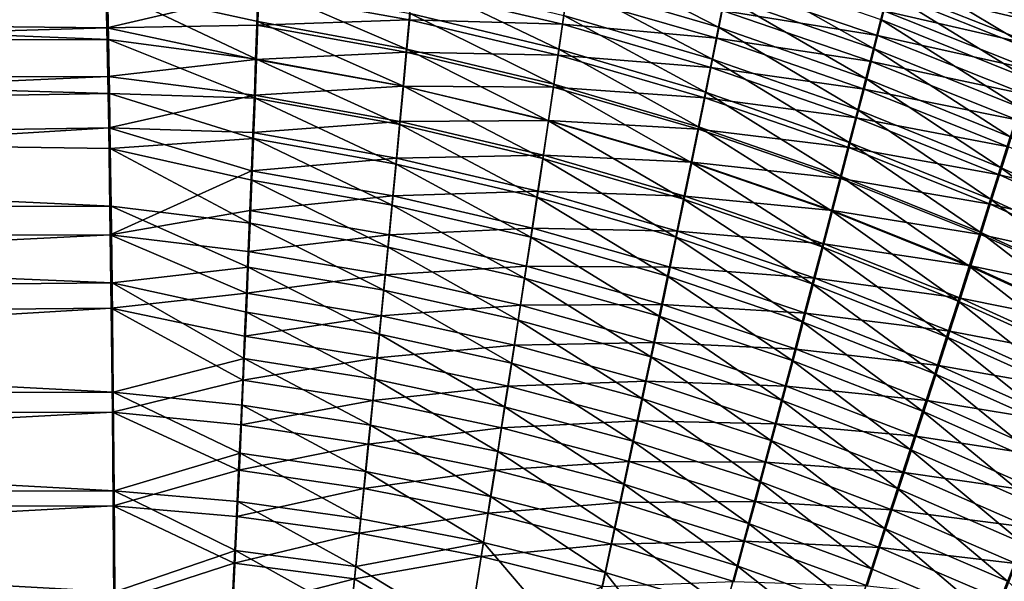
# Model space of a CAD drawing. Header units: metres. Extents: x -901 to 901, y -486 to 401.
# Tile 313 of 375: x 432 to 486, y 236 to 266. Entities that reach past the tile are written whole.
import ezdxf

# ---------------------------------------------------------------- set-up
doc = ezdxf.new("R2010")
doc.units = ezdxf.units.M

msp = doc.modelspace()

# ---------------------------------------------------------------- linework, layer by layer
at = {"layer": 'top0'}
for points in [[(436.851135, 265.679138, -474.052673), (436.740387, 270.364044, -468.727631), (340.497589, 266.703217, -474.515503)], [(436.740387, 270.364044, -468.727631), (436.851135, 265.679138, -474.052673), (445.057251, 267.607117, -471.619995)], [(479.61142, 269.024963, -466.960449), (479.942596, 270.356506, -464.868896), (487.782837, 265.769043, -467.883087)], [(479.942596, 270.356506, -464.868896), (488.189423, 267.091675, -465.864136), (487.782837, 265.769043, -467.883087)], [(470.065552, 265.718536, -474.015533), (461.920258, 268.110291, -473.246002), (462.158661, 269.786163, -471.250549)], [(470.395264, 267.376343, -472.098633), (470.065552, 265.718536, -474.015533), (462.158661, 269.786163, -471.250549)], [(478.48407, 264.564972, -472.877502), (470.395264, 267.376343, -472.098633), (470.70697, 268.957153, -470.114075)], [(478.8815, 266.126617, -470.96759), (478.48407, 264.564972, -472.877502), (470.70697, 268.957153, -470.114075)], [(487.350891, 264.372803, -469.845306), (479.257507, 267.614166, -468.994324), (479.61142, 269.024963, -466.960449)], [(479.655151, 269.06192, -461.245758), (479.360931, 267.871429, -463.287262), (487.866486, 265.854248, -462.258942)], [(487.782837, 265.769043, -467.883087), (487.350891, 264.372803, -469.845306), (479.61142, 269.024963, -466.960449)], [(479.655151, 269.06192, -461.245758), (487.866486, 265.854248, -462.258942), (488.204803, 266.968109, -460.24057)], [(340.600128, 264.878418, -480.498047), (340.522736, 268.896362, -476.562286), (436.941589, 265.041138, -478.792328)], [(340.522736, 268.896362, -476.562286), (436.885895, 267.807922, -476.166229), (436.941589, 265.041138, -478.792328)], [(445.054077, 266.020081, -477.550995), (436.885895, 267.807922, -476.166229), (445.121124, 267.976532, -475.623352)], [(445.054077, 266.020081, -477.550995), (445.121124, 267.976532, -475.623352), (453.141541, 264.522949, -478.190674)], [(453.141541, 264.522949, -478.190674), (445.121124, 267.976532, -475.623352), (453.316986, 266.458099, -476.345215)], [(461.400879, 264.521667, -477.016144), (453.316986, 266.458099, -476.345215), (453.482391, 268.313568, -474.418274)], [(461.667511, 266.354431, -475.168915), (461.400879, 264.521667, -477.016144), (453.482391, 268.313568, -474.418274)], [(461.920258, 268.110291, -473.246002), (469.718384, 263.986572, -475.861816), (461.667511, 266.354431, -475.168915)], [(469.718384, 263.986572, -475.861816), (461.920258, 268.110291, -473.246002), (470.065552, 265.718536, -474.015533)], [(478.706543, 265.260559, -467.213226), (470.549561, 268.048584, -466.332031), (470.26947, 266.619537, -468.282349)], [(470.549561, 268.048584, -466.332031), (478.706543, 265.260559, -467.213226), (479.044586, 266.603699, -465.277679)], [(487.50293, 264.66687, -464.230652), (479.360931, 267.871429, -463.287262), (479.044586, 266.603699, -465.277679)], [(479.360931, 267.871429, -463.287262), (487.50293, 264.66687, -464.230652), (487.866486, 265.854248, -462.258942)], [(445.057251, 267.607117, -471.619995), (436.851135, 265.679138, -474.052673), (444.998718, 265.826019, -473.535126)], [(436.941589, 265.041138, -478.792328), (436.885895, 267.807922, -476.166229), (444.981171, 263.981232, -479.390717)], [(436.885895, 267.807922, -476.166229), (445.054077, 266.020081, -477.550995), (444.981171, 263.981232, -479.390717)], [(453.265381, 266.117676, -472.385132), (445.057251, 267.607117, -471.619995), (444.998718, 265.826019, -473.535126)], [(445.057251, 267.607117, -471.619995), (453.265381, 266.117676, -472.385132), (453.413696, 267.805359, -470.476746)], [(453.413696, 267.805359, -470.476746), (453.265381, 266.117676, -472.385132), (461.602509, 265.877258, -471.266296)], [(453.413696, 267.805359, -470.476746), (461.602509, 265.877258, -471.266296), (461.830322, 267.472809, -469.367096)], [(461.830322, 267.472809, -469.367096), (461.602509, 265.877258, -471.266296), (469.97168, 265.114563, -470.171021)], [(469.97168, 265.114563, -470.171021), (470.26947, 266.619537, -468.282349), (461.830322, 267.472809, -469.367096)], [(470.065552, 265.718536, -474.015533), (470.395264, 267.376343, -472.098633), (478.065948, 262.931915, -474.721375)], [(470.395264, 267.376343, -472.098633), (478.48407, 264.564972, -472.877502), (478.065948, 262.931915, -474.721375)], [(486.894348, 262.905365, -471.748047), (478.8815, 266.126617, -470.96759), (479.257507, 267.614166, -468.994324)], [(479.257507, 267.614166, -468.994324), (487.350891, 264.372803, -469.845306), (486.894348, 262.905365, -471.748047)], [(436.851135, 265.679138, -474.052673), (340.497589, 266.703217, -474.515503), (340.571289, 262.877563, -478.262939)], [(461.120789, 262.61496, -478.784393), (453.141541, 264.522949, -478.190674), (453.316986, 266.458099, -476.345215)], [(453.316986, 266.458099, -476.345215), (461.400879, 264.521667, -477.016144), (461.120789, 262.61496, -478.784393)], [(461.667511, 266.354431, -475.168915), (469.35437, 262.183258, -477.634552), (461.400879, 264.521667, -477.016144)], [(461.667511, 266.354431, -475.168915), (469.718384, 263.986572, -475.861816), (469.35437, 262.183258, -477.634552)], [(478.347412, 263.844452, -469.091064), (470.26947, 266.619537, -468.282349), (469.97168, 265.114563, -470.171021)], [(478.347412, 263.844452, -469.091064), (478.706543, 265.260559, -467.213226), (470.26947, 266.619537, -468.282349)], [(479.044586, 266.603699, -465.277679), (478.706543, 265.260559, -467.213226), (487.114685, 263.407715, -466.151917)], [(487.114685, 263.407715, -466.151917), (487.50293, 264.66687, -464.230652), (479.044586, 266.603699, -465.277679)], [(436.851135, 265.679138, -474.052673), (444.934509, 263.963287, -475.370239), (444.998718, 265.826019, -473.535126)], [(444.998718, 265.826019, -473.535126), (444.934509, 263.963287, -475.370239), (453.107208, 264.351135, -474.21933)], [(444.981171, 263.981232, -479.390717), (445.054077, 266.020081, -477.550995), (452.956329, 262.511292, -479.951141)], [(453.107208, 264.351135, -474.21933), (453.265381, 266.117676, -472.385132), (444.998718, 265.826019, -473.535126)], [(452.956329, 262.511292, -479.951141), (445.054077, 266.020081, -477.550995), (453.141541, 264.522949, -478.190674)], [(461.360962, 264.205658, -473.096497), (453.265381, 266.117676, -472.385132), (453.107208, 264.351135, -474.21933)], [(453.265381, 266.117676, -472.385132), (461.360962, 264.205658, -473.096497), (461.602509, 265.877258, -471.266296)], [(461.602509, 265.877258, -471.266296), (461.360962, 264.205658, -473.096497), (469.656708, 263.536346, -471.995331)], [(461.602509, 265.877258, -471.266296), (469.656708, 263.536346, -471.995331), (469.97168, 265.114563, -470.171021)], [(477.627777, 261.230103, -476.49649), (469.718384, 263.986572, -475.861816), (470.065552, 265.718536, -474.015533)], [(478.065948, 262.931915, -474.721375), (477.627777, 261.230103, -476.49649), (470.065552, 265.718536, -474.015533)], [(486.414001, 261.369202, -473.588837), (478.48407, 264.564972, -472.877502), (478.8815, 266.126617, -470.96759)], [(486.414001, 261.369202, -473.588837), (478.8815, 266.126617, -470.96759), (486.894348, 262.905365, -471.748047)], [(436.904205, 263.042786, -476.555084), (436.851135, 265.679138, -474.052673), (340.571289, 262.877563, -478.262939)], [(436.851135, 265.679138, -474.052673), (436.904205, 263.042786, -476.555084), (444.934509, 263.963287, -475.370239)], [(486.70224, 262.078552, -468.019196), (478.706543, 265.260559, -467.213226), (478.347412, 263.844452, -469.091064)], [(478.706543, 265.260559, -467.213226), (486.70224, 262.078552, -468.019196), (487.114685, 263.407715, -466.151917)], [(340.600128, 264.878418, -480.498047), (436.941589, 265.041138, -478.792328), (436.994354, 262.11969, -481.24527)], [(340.671661, 260.522583, -484.056396), (340.600128, 264.878418, -480.498047), (436.994354, 262.11969, -481.24527)], [(436.994354, 262.11969, -481.24527), (436.941589, 265.041138, -478.792328), (444.902557, 261.863525, -481.138855)], [(436.941589, 265.041138, -478.792328), (444.981171, 263.981232, -479.390717), (444.902557, 261.863525, -481.138855)], [(469.97168, 265.114563, -470.171021), (469.656708, 263.536346, -471.995331), (477.967896, 262.357849, -470.9086)], [(477.967896, 262.357849, -470.9086), (478.347412, 263.844452, -469.091064), (469.97168, 265.114563, -470.171021)], [(444.934509, 263.963287, -475.370239), (452.939453, 262.508759, -475.975952), (453.107208, 264.351135, -474.21933)], [(453.107208, 264.351135, -474.21933), (452.939453, 262.508759, -475.975952), (461.106201, 262.460815, -474.854584)], [(452.956329, 262.511292, -479.951141), (453.141541, 264.522949, -478.190674), (460.827637, 260.63739, -480.47049)], [(461.106201, 262.460815, -474.854584), (461.360962, 264.205658, -473.096497), (453.107208, 264.351135, -474.21933)], [(460.827637, 260.63739, -480.47049), (453.141541, 264.522949, -478.190674), (461.120789, 262.61496, -478.784393)], [(469.325104, 261.887573, -473.752411), (461.360962, 264.205658, -473.096497), (461.106201, 262.460815, -474.854584)], [(461.400879, 264.521667, -477.016144), (468.97406, 260.311432, -479.33078), (461.120789, 262.61496, -478.784393)], [(461.360962, 264.205658, -473.096497), (469.325104, 261.887573, -473.752411), (469.656708, 263.536346, -471.995331)], [(469.35437, 262.183258, -477.634552), (468.97406, 260.311432, -479.33078), (461.400879, 264.521667, -477.016144)], [(478.065948, 262.931915, -474.721375), (478.48407, 264.564972, -472.877502), (485.910614, 259.766815, -475.365143)], [(478.48407, 264.564972, -472.877502), (486.414001, 261.369202, -473.588837), (485.910614, 259.766815, -475.365143)], [(436.904205, 263.042786, -476.555084), (444.864716, 262.022095, -477.121643), (444.934509, 263.963287, -475.370239)], [(444.934509, 263.963287, -475.370239), (444.864716, 262.022095, -477.121643), (452.939453, 262.508759, -475.975952)], [(444.902557, 261.863525, -481.138855), (444.981171, 263.981232, -479.390717), (452.761688, 260.426453, -481.62326)], [(452.761688, 260.426453, -481.62326), (444.981171, 263.981232, -479.390717), (452.956329, 262.511292, -479.951141)], [(469.718384, 263.986572, -475.861816), (477.170227, 259.462158, -478.200165), (469.35437, 262.183258, -477.634552)], [(477.170227, 259.462158, -478.200165), (469.718384, 263.986572, -475.861816), (477.627777, 261.230103, -476.49649)], [(486.266357, 260.681702, -469.829834), (478.347412, 263.844452, -469.091064), (477.967896, 262.357849, -470.9086)], [(486.266357, 260.681702, -469.829834), (486.70224, 262.078552, -468.019196), (478.347412, 263.844452, -469.091064)], [(436.904205, 263.042786, -476.555084), (340.571289, 262.877563, -478.262939), (340.639374, 258.730194, -481.65097)], [(436.954468, 260.258942, -478.892395), (436.904205, 263.042786, -476.555084), (340.639374, 258.730194, -481.65097)], [(436.904205, 263.042786, -476.555084), (436.954468, 260.258942, -478.892395), (444.864716, 262.022095, -477.121643)], [(469.656708, 263.536346, -471.995331), (469.325104, 261.887573, -473.752411), (477.568604, 260.803314, -472.663269)], [(469.656708, 263.536346, -471.995331), (477.568604, 260.803314, -472.663269), (477.967896, 262.357849, -470.9086)], [(444.864716, 262.022095, -477.121643), (452.762421, 260.593567, -477.651703), (452.939453, 262.508759, -475.975952)], [(452.761688, 260.426453, -481.62326), (452.956329, 262.511292, -479.951141), (460.521942, 258.59201, -482.07135)], [(452.939453, 262.508759, -475.975952), (452.762421, 260.593567, -477.651703), (460.838562, 260.64566, -476.537537)], [(452.939453, 262.508759, -475.975952), (460.838562, 260.64566, -476.537537), (461.106201, 262.460815, -474.854584)], [(452.956329, 262.511292, -479.951141), (460.827637, 260.63739, -480.47049), (460.521942, 258.59201, -482.07135)], [(468.578033, 258.373962, -480.947601), (460.827637, 260.63739, -480.47049), (461.120789, 262.61496, -478.784393)], [(461.120789, 262.61496, -478.784393), (468.97406, 260.311432, -479.33078), (468.578033, 258.373962, -480.947601)], [(485.384979, 258.100677, -477.074524), (477.627777, 261.230103, -476.49649), (478.065948, 262.931915, -474.721375)], [(485.910614, 259.766815, -475.365143), (485.384979, 258.100677, -477.074524), (478.065948, 262.931915, -474.721375)], [(436.994354, 262.11969, -481.24527), (437.042938, 259.125793, -483.466339), (340.671661, 260.522583, -484.056396)], [(436.954468, 260.258942, -478.892395), (444.78949, 260.005829, -478.785828), (444.864716, 262.022095, -477.121643)], [(437.042938, 259.125793, -483.466339), (436.994354, 262.11969, -481.24527), (444.81839, 259.671143, -482.792389)], [(436.994354, 262.11969, -481.24527), (444.902557, 261.863525, -481.138855), (444.81839, 259.671143, -482.792389)], [(444.864716, 262.022095, -477.121643), (444.78949, 260.005829, -478.785828), (452.762421, 260.593567, -477.651703)], [(461.106201, 262.460815, -474.854584), (460.838562, 260.64566, -476.537537), (468.977386, 260.170929, -475.439484)], [(468.977386, 260.170929, -475.439484), (469.325104, 261.887573, -473.752411), (461.106201, 262.460815, -474.854584)], [(468.97406, 260.311432, -479.33078), (469.35437, 262.183258, -477.634552), (476.694061, 257.630798, -479.829681)], [(469.35437, 262.183258, -477.634552), (477.170227, 259.462158, -478.200165), (476.694061, 257.630798, -479.829681)], [(477.967896, 262.357849, -470.9086), (477.568604, 260.803314, -472.663269), (485.807739, 259.219482, -471.581543)], [(485.807739, 259.219482, -471.581543), (486.266357, 260.681702, -469.829834), (477.967896, 262.357849, -470.9086)], [(444.81839, 259.671143, -482.792389), (444.902557, 261.863525, -481.138855), (452.557983, 258.272369, -483.204346)], [(452.557983, 258.272369, -483.204346), (444.902557, 261.863525, -481.138855), (452.761688, 260.426453, -481.62326)], [(477.150177, 259.18338, -474.352539), (469.325104, 261.887573, -473.752411), (468.977386, 260.170929, -475.439484)], [(469.325104, 261.887573, -473.752411), (477.150177, 259.18338, -474.352539), (477.568604, 260.803314, -472.663269)], [(484.83786, 256.373291, -478.714447), (477.170227, 259.462158, -478.200165), (477.627777, 261.230103, -476.49649)], [(477.627777, 261.230103, -476.49649), (485.384979, 258.100677, -477.074524), (484.83786, 256.373291, -478.714447)], [(340.736786, 255.864273, -487.211304), (340.671661, 260.522583, -484.056396), (437.088409, 256.005157, -485.505524)], [(340.671661, 260.522583, -484.056396), (437.042938, 259.125793, -483.466339), (437.088409, 256.005157, -485.505524)], [(444.78949, 260.005829, -478.785828), (452.576355, 258.608734, -479.243317), (452.762421, 260.593567, -477.651703)], [(460.204224, 256.482483, -483.584534), (452.557983, 258.272369, -483.204346), (452.761688, 260.426453, -481.62326)], [(452.762421, 260.593567, -477.651703), (452.576355, 258.608734, -479.243317), (460.558502, 258.763062, -478.142273)], [(460.521942, 258.59201, -482.07135), (460.204224, 256.482483, -483.584534), (452.761688, 260.426453, -481.62326)], [(452.762421, 260.593567, -477.651703), (460.558502, 258.763062, -478.142273), (460.838562, 260.64566, -476.537537)], [(460.827637, 260.63739, -480.47049), (468.16687, 256.373779, -482.482147), (460.521942, 258.59201, -482.07135)], [(460.838562, 260.64566, -476.537537), (460.558502, 258.763062, -478.142273), (468.614166, 258.38916, -477.053741)], [(468.16687, 256.373779, -482.482147), (460.827637, 260.63739, -480.47049), (468.578033, 258.373962, -480.947601)], [(460.838562, 260.64566, -476.537537), (468.614166, 258.38916, -477.053741), (468.977386, 260.170929, -475.439484)], [(477.568604, 260.803314, -472.663269), (477.150177, 259.18338, -474.352539), (485.327179, 257.694275, -473.271851)], [(477.568604, 260.803314, -472.663269), (485.327179, 257.694275, -473.271851), (485.807739, 259.219482, -471.581543)], [(436.954468, 260.258942, -478.892395), (340.639374, 258.730194, -481.65097), (340.701385, 254.294815, -484.654907)], [(437.043976, 254.439224, -482.946991), (436.954468, 260.258942, -478.892395), (340.701385, 254.294815, -484.654907)], [(444.78949, 260.005829, -478.785828), (436.954468, 260.258942, -478.892395), (444.708954, 257.918488, -480.360016)], [(436.954468, 260.258942, -478.892395), (437.043976, 254.439224, -482.946991), (444.708954, 257.918488, -480.360016)], [(452.576355, 258.608734, -479.243317), (444.78949, 260.005829, -478.785828), (444.708954, 257.918488, -480.360016)], [(468.97406, 260.311432, -479.33078), (476.19989, 255.738632, -481.382324), (468.578033, 258.373962, -480.947601)], [(468.977386, 260.170929, -475.439484), (468.614166, 258.38916, -477.053741), (476.713318, 257.50058, -475.973785)], [(476.19989, 255.738632, -481.382324), (468.97406, 260.311432, -479.33078), (476.694061, 257.630798, -479.829681)], [(476.713318, 257.50058, -475.973785), (477.150177, 259.18338, -474.352539), (468.977386, 260.170929, -475.439484)], [(437.042938, 259.125793, -483.466339), (444.81839, 259.671143, -482.792389), (444.728821, 257.408356, -484.348602)], [(444.728821, 257.408356, -484.348602), (444.81839, 259.671143, -482.792389), (452.345551, 256.05304, -484.691833)], [(452.345551, 256.05304, -484.691833), (444.81839, 259.671143, -482.792389), (452.557983, 258.272369, -483.204346)], [(477.170227, 259.462158, -478.200165), (484.270111, 254.587143, -480.28244), (476.694061, 257.630798, -479.829681)], [(484.270111, 254.587143, -480.28244), (477.170227, 259.462158, -478.200165), (484.83786, 256.373291, -478.714447)], [(492.977173, 254.611069, -477.598755), (485.384979, 258.100677, -477.074524), (485.910614, 259.766815, -475.365143)], [(437.088409, 256.005157, -485.505524), (437.042938, 259.125793, -483.466339), (444.634033, 255.079544, -485.804657)], [(444.634033, 255.079544, -485.804657), (437.042938, 259.125793, -483.466339), (444.728821, 257.408356, -484.348602)], [(452.576355, 258.608734, -479.243317), (460.266418, 256.815948, -479.665894), (460.558502, 258.763062, -478.142273)], [(460.558502, 258.763062, -478.142273), (460.266418, 256.815948, -479.665894), (468.235931, 256.544891, -478.592407)], [(460.558502, 258.763062, -478.142273), (468.235931, 256.544891, -478.592407), (468.614166, 258.38916, -477.053741)], [(484.825409, 256.108459, -474.898468), (477.150177, 259.18338, -474.352539), (476.713318, 257.50058, -475.973785)], [(477.150177, 259.18338, -474.352539), (484.825409, 256.108459, -474.898468), (485.327179, 257.694275, -473.271851)], [(485.807739, 259.219482, -471.581543), (485.327179, 257.694275, -473.271851), (493.478088, 255.713547, -472.192932)], [(452.381653, 256.558014, -480.74826), (452.576355, 258.608734, -479.243317), (444.708954, 257.918488, -480.360016)], [(459.875061, 254.312576, -485.007721), (452.345551, 256.05304, -484.691833), (452.557983, 258.272369, -483.204346)], [(460.266418, 256.815948, -479.665894), (452.576355, 258.608734, -479.243317), (452.381653, 256.558014, -480.74826)], [(452.557983, 258.272369, -483.204346), (460.204224, 256.482483, -483.584534), (459.875061, 254.312576, -485.007721)], [(460.521942, 258.59201, -482.07135), (467.741272, 254.314209, -483.93219), (460.204224, 256.482483, -483.584534)], [(460.521942, 258.59201, -482.07135), (468.16687, 256.373779, -482.482147), (467.741272, 254.314209, -483.93219)], [(475.688446, 253.788422, -482.85553), (468.16687, 256.373779, -482.482147), (468.578033, 258.373962, -480.947601)], [(468.614166, 258.38916, -477.053741), (468.235931, 256.544891, -478.592407), (476.258667, 255.757416, -477.524445)], [(468.578033, 258.373962, -480.947601), (476.19989, 255.738632, -481.382324), (475.688446, 253.788422, -482.85553)], [(468.614166, 258.38916, -477.053741), (476.258667, 255.757416, -477.524445), (476.713318, 257.50058, -475.973785)], [(444.708954, 257.918488, -480.360016), (437.043976, 254.439224, -482.946991), (444.62326, 255.764145, -481.841492)], [(444.708954, 257.918488, -480.360016), (444.62326, 255.764145, -481.841492), (452.381653, 256.558014, -480.74826)], [(485.327179, 257.694275, -473.271851), (484.825409, 256.108459, -474.898468), (492.919495, 254.222595, -473.824005)], [(485.384979, 258.100677, -477.074524), (492.344543, 252.928711, -479.180084), (484.83786, 256.373291, -478.714447)], [(485.327179, 257.694275, -473.271851), (492.919495, 254.222595, -473.824005), (493.478088, 255.713547, -472.192932)], [(485.384979, 258.100677, -477.074524), (492.977173, 254.611069, -477.598755), (492.344543, 252.928711, -479.180084)], [(444.634033, 255.079544, -485.804657), (444.728821, 257.408356, -484.348602), (452.124847, 253.772491, -486.083252)], [(452.124847, 253.772491, -486.083252), (444.728821, 257.408356, -484.348602), (452.345551, 256.05304, -484.691833)], [(476.19989, 255.738632, -481.382324), (476.694061, 257.630798, -479.829681), (483.682465, 252.744736, -481.776031)], [(476.713318, 257.50058, -475.973785), (476.258667, 255.757416, -477.524445), (484.303162, 254.464386, -476.458984)], [(476.694061, 257.630798, -479.829681), (484.270111, 254.587143, -480.28244), (483.682465, 252.744736, -481.776031)], [(484.303162, 254.464386, -476.458984), (484.825409, 256.108459, -474.898468), (476.713318, 257.50058, -475.973785)], [(459.962891, 254.807831, -481.106079), (460.266418, 256.815948, -479.665894), (452.381653, 256.558014, -480.74826)], [(467.843262, 254.640945, -480.052765), (460.266418, 256.815948, -479.665894), (459.962891, 254.807831, -481.106079)], [(460.266418, 256.815948, -479.665894), (467.843262, 254.640945, -480.052765), (468.235931, 256.544891, -478.592407)], [(444.62326, 255.764145, -481.841492), (452.178619, 254.44519, -482.164154), (452.381653, 256.558014, -480.74826)], [(452.381653, 256.558014, -480.74826), (452.178619, 254.44519, -482.164154), (459.962891, 254.807831, -481.106079)], [(460.204224, 256.482483, -483.584534), (467.302002, 252.198761, -485.295654), (459.875061, 254.312576, -485.007721)], [(467.741272, 254.314209, -483.93219), (467.302002, 252.198761, -485.295654), (460.204224, 256.482483, -483.584534)], [(468.16687, 256.373779, -482.482147), (475.160553, 251.78331, -484.247253), (467.741272, 254.314209, -483.93219)], [(468.235931, 256.544891, -478.592407), (467.843262, 254.640945, -480.052765), (475.786835, 253.956451, -479.001953)], [(475.160553, 251.78331, -484.247253), (468.16687, 256.373779, -482.482147), (475.688446, 253.788422, -482.85553)], [(468.235931, 256.544891, -478.592407), (475.786835, 253.956451, -479.001953), (476.258667, 255.757416, -477.524445)], [(491.689545, 251.191956, -480.691589), (484.270111, 254.587143, -480.28244), (484.83786, 256.373291, -478.714447)], [(492.337921, 252.675491, -475.393005), (484.825409, 256.108459, -474.898468), (484.303162, 254.464386, -476.458984)], [(484.825409, 256.108459, -474.898468), (492.337921, 252.675491, -475.393005), (492.919495, 254.222595, -473.824005)], [(492.344543, 252.928711, -479.180084), (491.689545, 251.191956, -480.691589), (484.83786, 256.373291, -478.714447)], [(340.736786, 255.864273, -487.211304), (437.088409, 256.005157, -485.505524), (437.141937, 251.831802, -487.844757)], [(340.795013, 250.940292, -489.938324), (340.736786, 255.864273, -487.211304), (437.141937, 251.831802, -487.844757)], [(437.043976, 254.439224, -482.946991), (444.532593, 253.546936, -483.227661), (444.62326, 255.764145, -481.841492)], [(437.141937, 251.831802, -487.844757), (437.088409, 256.005157, -485.505524), (444.53421, 252.688995, -487.157837)], [(444.53421, 252.688995, -487.157837), (437.088409, 256.005157, -485.505524), (444.634033, 255.079544, -485.804657)], [(444.62326, 255.764145, -481.841492), (444.532593, 253.546936, -483.227661), (452.178619, 254.44519, -482.164154)], [(452.124847, 253.772491, -486.083252), (452.345551, 256.05304, -484.691833), (459.535004, 252.085999, -486.338654)], [(459.535004, 252.085999, -486.338654), (452.345551, 256.05304, -484.691833), (459.875061, 254.312576, -485.007721)], [(476.19989, 255.738632, -481.382324), (483.075714, 250.848648, -483.19278), (475.688446, 253.788422, -482.85553)], [(476.258667, 255.757416, -477.524445), (475.786835, 253.956451, -479.001953), (483.76123, 252.76445, -477.95105)], [(483.075714, 250.848648, -483.19278), (476.19989, 255.738632, -481.382324), (483.682465, 252.744736, -481.776031)], [(476.258667, 255.757416, -477.524445), (483.76123, 252.76445, -477.95105), (484.303162, 254.464386, -476.458984)], [(444.53421, 252.688995, -487.157837), (444.634033, 255.079544, -485.804657), (451.89621, 251.434753, -487.376007)], [(451.89621, 251.434753, -487.376007), (444.634033, 255.079544, -485.804657), (452.124847, 253.772491, -486.083252)], [(452.178619, 254.44519, -482.164154), (459.648438, 252.742233, -482.460602), (459.962891, 254.807831, -481.106079)], [(459.962891, 254.807831, -481.106079), (459.648438, 252.742233, -482.460602), (467.436829, 252.680557, -481.432739)], [(467.436829, 252.680557, -481.432739), (467.843262, 254.640945, -480.052765), (459.962891, 254.807831, -481.106079)], [(475.298553, 252.100281, -480.40387), (467.843262, 254.640945, -480.052765), (467.436829, 252.680557, -481.432739)], [(467.843262, 254.640945, -480.052765), (475.298553, 252.100281, -480.40387), (475.786835, 253.956451, -479.001953)], [(484.270111, 254.587143, -480.28244), (491.013031, 249.403107, -482.13092), (483.682465, 252.744736, -481.776031)], [(491.013031, 249.403107, -482.13092), (484.270111, 254.587143, -480.28244), (491.689545, 251.191956, -480.691589)], [(437.043976, 254.439224, -482.946991), (340.701385, 254.294815, -484.654907), (340.756836, 249.606476, -487.251404)], [(437.094971, 250.464935, -485.174652), (437.043976, 254.439224, -482.946991), (340.756836, 249.606476, -487.251404)], [(444.532593, 253.546936, -483.227661), (437.043976, 254.439224, -482.946991), (444.437134, 251.270966, -484.515839)], [(437.043976, 254.439224, -482.946991), (437.094971, 250.464935, -485.174652), (444.437134, 251.270966, -484.515839)], [(444.532593, 253.546936, -483.227661), (451.967682, 252.274109, -483.488556), (452.178619, 254.44519, -482.164154)], [(452.178619, 254.44519, -482.164154), (451.967682, 252.274109, -483.488556), (459.648438, 252.742233, -482.460602)], [(466.849701, 250.03093, -486.570404), (459.535004, 252.085999, -486.338654), (459.875061, 254.312576, -485.007721)], [(459.875061, 254.312576, -485.007721), (467.302002, 252.198761, -485.295654), (466.849701, 250.03093, -486.570404)], [(467.302002, 252.198761, -485.295654), (467.741272, 254.314209, -483.93219), (474.617096, 249.726532, -485.555542)], [(467.741272, 254.314209, -483.93219), (475.160553, 251.78331, -484.247253), (474.617096, 249.726532, -485.555542)], [(475.786835, 253.956451, -479.001953), (475.298553, 252.100281, -480.40387), (483.200317, 251.011002, -479.372284)], [(475.786835, 253.956451, -479.001953), (483.200317, 251.011002, -479.372284), (483.76123, 252.76445, -477.95105)], [(484.303162, 254.464386, -476.458984), (483.76123, 252.76445, -477.95105), (491.734192, 251.074417, -476.897736)], [(491.734192, 251.074417, -476.897736), (492.337921, 252.675491, -475.393005), (484.303162, 254.464386, -476.458984)], [(444.532593, 253.546936, -483.227661), (444.437134, 251.270966, -484.515839), (451.967682, 252.274109, -483.488556)], [(451.89621, 251.434753, -487.376007), (452.124847, 253.772491, -486.083252), (459.184662, 249.806488, -487.574951)], [(452.124847, 253.772491, -486.083252), (459.535004, 252.085999, -486.338654), (459.184662, 249.806488, -487.574951)], [(482.450867, 248.901764, -484.530853), (475.160553, 251.78331, -484.247253), (475.688446, 253.788422, -482.85553)], [(475.688446, 253.788422, -482.85553), (483.075714, 250.848648, -483.19278), (482.450867, 248.901764, -484.530853)], [(444.429535, 250.241043, -488.405273), (437.141937, 251.831802, -487.844757), (444.53421, 252.688995, -487.157837)], [(444.429535, 250.241043, -488.405273), (444.53421, 252.688995, -487.157837), (451.660065, 249.043839, -488.567596)], [(451.660065, 249.043839, -488.567596), (444.53421, 252.688995, -487.157837), (451.89621, 251.434753, -487.376007)], [(451.967682, 252.274109, -483.488556), (459.323608, 250.622726, -483.727295), (459.648438, 252.742233, -482.460602)], [(459.648438, 252.742233, -482.460602), (459.323608, 250.622726, -483.727295), (467.017334, 250.667007, -482.730286)], [(459.648438, 252.742233, -482.460602), (467.017334, 250.667007, -482.730286), (467.436829, 252.680557, -481.432739)], [(467.436829, 252.680557, -481.432739), (467.017334, 250.667007, -482.730286), (474.794617, 250.191895, -481.72821)], [(474.794617, 250.191895, -481.72821), (475.298553, 252.100281, -480.40387), (467.436829, 252.680557, -481.432739)], [(483.075714, 250.848648, -483.19278), (483.682465, 252.744736, -481.776031), (490.315948, 247.564606, -483.495911)], [(483.76123, 252.76445, -477.95105), (483.200317, 251.011002, -479.372284), (491.109131, 249.421616, -478.335999)], [(483.682465, 252.744736, -481.776031), (491.013031, 249.403107, -482.13092), (490.315948, 247.564606, -483.495911)], [(483.76123, 252.76445, -477.95105), (491.109131, 249.421616, -478.335999), (491.734192, 251.074417, -476.897736)], [(340.795013, 250.940292, -489.938324), (437.141937, 251.831802, -487.844757), (437.205383, 245.904312, -490.498169)], [(437.205383, 245.904312, -490.498169), (437.141937, 251.831802, -487.844757), (444.320099, 247.740021, -489.54425)], [(437.141937, 251.831802, -487.844757), (444.429535, 250.241043, -488.405273), (444.320099, 247.740021, -489.54425)], [(444.437134, 251.270966, -484.515839), (451.749207, 250.048599, -484.719086), (451.967682, 252.274109, -483.488556)], [(451.967682, 252.274109, -483.488556), (451.749207, 250.048599, -484.719086), (459.323608, 250.622726, -483.727295)], [(459.535004, 252.085999, -486.338654), (466.385162, 247.814148, -487.754333), (459.184662, 249.806488, -487.574951)], [(466.385162, 247.814148, -487.754333), (459.535004, 252.085999, -486.338654), (466.849701, 250.03093, -486.570404)], [(467.302002, 252.198761, -485.295654), (474.058899, 247.621292, -486.778473), (466.849701, 250.03093, -486.570404)], [(474.058899, 247.621292, -486.778473), (467.302002, 252.198761, -485.295654), (474.617096, 249.726532, -485.555542)], [(482.621216, 249.206497, -480.720428), (475.298553, 252.100281, -480.40387), (474.794617, 250.191895, -481.72821)], [(475.298553, 252.100281, -480.40387), (482.621216, 249.206497, -480.720428), (483.200317, 251.011002, -479.372284)], [(458.824554, 247.477814, -488.714386), (451.660065, 249.043839, -488.567596), (451.89621, 251.434753, -487.376007)], [(458.824554, 247.477814, -488.714386), (451.89621, 251.434753, -487.376007), (459.184662, 249.806488, -487.574951)], [(475.160553, 251.78331, -484.247253), (481.808838, 246.907104, -485.788452), (474.617096, 249.726532, -485.555542)], [(481.808838, 246.907104, -485.788452), (475.160553, 251.78331, -484.247253), (482.450867, 248.901764, -484.530853)], [(340.845825, 245.78743, -492.212982), (340.795013, 250.940292, -489.938324), (437.205383, 245.904312, -490.498169)], [(444.437134, 251.270966, -484.515839), (437.094971, 250.464935, -485.174652), (444.336975, 248.940353, -485.7034)], [(451.749207, 250.048599, -484.719086), (444.437134, 251.270966, -484.515839), (444.336975, 248.940353, -485.7034)], [(483.075714, 250.848648, -483.19278), (489.599304, 245.679123, -484.784821), (482.450867, 248.901764, -484.530853)], [(483.200317, 251.011002, -479.372284), (482.621216, 249.206497, -480.720428), (490.463593, 247.719299, -479.705627)], [(489.599304, 245.679123, -484.784821), (483.075714, 250.848648, -483.19278), (490.315948, 247.564606, -483.495911)], [(483.200317, 251.011002, -479.372284), (490.463593, 247.719299, -479.705627), (491.109131, 249.421616, -478.335999)], [(437.094971, 250.464935, -485.174652), (340.756836, 249.606476, -487.251404), (340.805206, 244.700211, -489.417236)], [(437.155365, 244.821793, -487.700714), (437.094971, 250.464935, -485.174652), (340.805206, 244.700211, -489.417236)], [(437.094971, 250.464935, -485.174652), (444.232361, 246.559204, -486.787689), (444.336975, 248.940353, -485.7034)], [(437.094971, 250.464935, -485.174652), (437.155365, 244.821793, -487.700714), (444.232361, 246.559204, -486.787689)], [(444.320099, 247.740021, -489.54425), (444.429535, 250.241043, -488.405273), (451.416779, 246.603775, -489.655487)], [(451.416779, 246.603775, -489.655487), (444.429535, 250.241043, -488.405273), (451.660065, 249.043839, -488.567596)], [(459.323608, 250.622726, -483.727295), (451.749207, 250.048599, -484.719086), (458.988953, 248.452866, -484.903931)], [(466.585449, 248.603607, -483.94339), (459.323608, 250.622726, -483.727295), (458.988953, 248.452866, -484.903931)], [(459.323608, 250.622726, -483.727295), (466.585449, 248.603607, -483.94339), (467.017334, 250.667007, -482.730286)], [(467.017334, 250.667007, -482.730286), (466.585449, 248.603607, -483.94339), (474.275787, 248.23436, -482.973175)], [(467.017334, 250.667007, -482.730286), (474.275787, 248.23436, -482.973175), (474.794617, 250.191895, -481.72821)], [(451.749207, 250.048599, -484.719086), (444.336975, 248.940353, -485.7034), (451.523529, 247.772491, -485.853302)], [(458.988953, 248.452866, -484.903931), (451.749207, 250.048599, -484.719086), (451.523529, 247.772491, -485.853302)], [(459.184662, 249.806488, -487.574951), (465.909119, 245.551926, -488.845367), (458.824554, 247.477814, -488.714386)], [(459.184662, 249.806488, -487.574951), (466.385162, 247.814148, -487.754333), (465.909119, 245.551926, -488.845367)], [(473.486816, 245.470825, -487.914124), (466.385162, 247.814148, -487.754333), (466.849701, 250.03093, -486.570404)], [(466.849701, 250.03093, -486.570404), (474.058899, 247.621292, -486.778473), (473.486816, 245.470825, -487.914124)], [(474.058899, 247.621292, -486.778473), (474.617096, 249.726532, -485.555542), (481.150574, 244.867645, -486.963806)], [(474.794617, 250.191895, -481.72821), (474.275787, 248.23436, -482.973175), (482.024841, 247.353699, -481.993683)], [(474.617096, 249.726532, -485.555542), (481.808838, 246.907104, -485.788452), (481.150574, 244.867645, -486.963806)], [(482.024841, 247.353699, -481.993683), (482.621216, 249.206497, -480.720428), (474.794617, 250.191895, -481.72821)], [(489.798401, 245.969757, -481.004486), (482.621216, 249.206497, -480.720428), (482.024841, 247.353699, -481.993683)], [(482.621216, 249.206497, -480.720428), (489.798401, 245.969757, -481.004486), (490.463593, 247.719299, -479.705627)], [(444.336975, 248.940353, -485.7034), (444.232361, 246.559204, -486.787689), (451.523529, 247.772491, -485.853302)], [(458.455322, 245.103683, -489.754608), (451.416779, 246.603775, -489.655487), (451.660065, 249.043839, -488.567596)], [(458.455322, 245.103683, -489.754608), (451.660065, 249.043839, -488.567596), (458.824554, 247.477814, -488.714386)], [(466.141876, 246.493668, -485.070099), (466.585449, 248.603607, -483.94339), (458.988953, 248.452866, -484.903931)], [(466.585449, 248.603607, -483.94339), (466.141876, 246.493668, -485.070099), (473.74292, 246.230743, -484.136932)], [(466.585449, 248.603607, -483.94339), (473.74292, 246.230743, -484.136932), (474.275787, 248.23436, -482.973175)], [(488.864136, 243.749435, -485.996002), (481.808838, 246.907104, -485.788452), (482.450867, 248.901764, -484.530853)], [(482.450867, 248.901764, -484.530853), (489.599304, 245.679123, -484.784821), (488.864136, 243.749435, -485.996002)], [(458.644989, 246.236206, -485.988373), (458.988953, 248.452866, -484.903931), (451.523529, 247.772491, -485.853302)], [(466.141876, 246.493668, -485.070099), (458.988953, 248.452866, -484.903931), (458.644989, 246.236206, -485.988373)], [(474.275787, 248.23436, -482.973175), (473.74292, 246.230743, -484.136932), (481.412079, 245.45546, -483.190369)], [(474.275787, 248.23436, -482.973175), (481.412079, 245.45546, -483.190369), (482.024841, 247.353699, -481.993683)], [(437.205383, 245.904312, -490.498169), (444.320099, 247.740021, -489.54425), (444.206177, 245.190231, -490.57196)], [(444.206177, 245.190231, -490.57196), (444.320099, 247.740021, -489.54425), (451.166718, 244.118607, -490.637177)], [(444.232361, 246.559204, -486.787689), (451.291046, 245.449631, -486.888824), (451.523529, 247.772491, -485.853302)], [(451.166718, 244.118607, -490.637177), (444.320099, 247.740021, -489.54425), (451.416779, 246.603775, -489.655487)], [(451.523529, 247.772491, -485.853302), (451.291046, 245.449631, -486.888824), (458.644989, 246.236206, -485.988373)], [(466.385162, 247.814148, -487.754333), (472.901703, 243.278366, -488.960571), (465.909119, 245.551926, -488.845367)], [(472.901703, 243.278366, -488.960571), (466.385162, 247.814148, -487.754333), (473.486816, 245.470825, -487.914124)], [(474.058899, 247.621292, -486.778473), (480.477081, 242.786377, -488.055115), (473.486816, 245.470825, -487.914124)], [(480.477081, 242.786377, -488.055115), (474.058899, 247.621292, -486.778473), (481.150574, 244.867645, -486.963806)], [(465.422241, 243.247711, -489.84137), (458.455322, 245.103683, -489.754608), (458.824554, 247.477814, -488.714386)], [(465.909119, 245.551926, -488.845367), (465.422241, 243.247711, -489.84137), (458.824554, 247.477814, -488.714386)], [(482.024841, 247.353699, -481.993683), (481.412079, 245.45546, -483.190369), (489.114594, 244.175537, -482.230927)], [(489.114594, 244.175537, -482.230927), (489.798401, 245.969757, -481.004486), (482.024841, 247.353699, -481.993683)], [(437.155365, 244.821793, -487.700714), (444.123413, 244.131668, -487.766052), (444.232361, 246.559204, -486.787689)], [(444.232361, 246.559204, -486.787689), (444.123413, 244.131668, -487.766052), (451.291046, 245.449631, -486.888824)], [(458.077484, 242.687866, -490.693329), (451.166718, 244.118607, -490.637177), (451.416779, 246.603775, -489.655487)], [(458.077484, 242.687866, -490.693329), (451.416779, 246.603775, -489.655487), (458.455322, 245.103683, -489.754608)], [(465.687286, 244.340485, -486.108398), (466.141876, 246.493668, -485.070099), (458.644989, 246.236206, -485.988373)], [(473.196808, 244.184113, -485.21759), (466.141876, 246.493668, -485.070099), (465.687286, 244.340485, -486.108398)], [(466.141876, 246.493668, -485.070099), (473.196808, 244.184113, -485.21759), (473.74292, 246.230743, -484.136932)], [(481.808838, 246.907104, -485.788452), (488.111511, 241.778336, -487.127808), (481.150574, 244.867645, -486.963806)], [(488.111511, 241.778336, -487.127808), (481.808838, 246.907104, -485.788452), (488.864136, 243.749435, -485.996002)], [(451.291046, 245.449631, -486.888824), (458.292297, 243.976318, -486.978394), (458.644989, 246.236206, -485.988373)], [(458.644989, 246.236206, -485.988373), (458.292297, 243.976318, -486.978394), (465.687286, 244.340485, -486.108398)], [(473.74292, 246.230743, -484.136932), (473.196808, 244.184113, -485.21759), (480.783844, 243.514618, -484.308777)], [(473.74292, 246.230743, -484.136932), (480.783844, 243.514618, -484.308777), (481.412079, 245.45546, -483.190369)], [(340.845825, 245.78743, -492.212982), (437.205383, 245.904312, -490.498169), (437.251465, 240.551544, -492.295929)], [(340.888763, 240.44519, -494.01355), (340.845825, 245.78743, -492.212982), (437.251465, 240.551544, -492.295929)], [(437.251465, 240.551544, -492.295929), (437.205383, 245.904312, -490.498169), (444.08786, 242.596329, -491.485901)], [(444.08786, 242.596329, -491.485901), (437.205383, 245.904312, -490.498169), (444.206177, 245.190231, -490.57196)], [(444.123413, 244.131668, -487.766052), (451.052124, 243.083817, -487.823242), (451.291046, 245.449631, -486.888824)], [(451.291046, 245.449631, -486.888824), (451.052124, 243.083817, -487.823242), (458.292297, 243.976318, -486.978394)], [(465.422241, 243.247711, -489.84137), (465.909119, 245.551926, -488.845367), (472.304443, 241.047134, -489.915863)], [(465.909119, 245.551926, -488.845367), (472.901703, 243.278366, -488.960571), (472.304443, 241.047134, -489.915863)], [(479.789307, 240.66629, -489.060638), (472.901703, 243.278366, -488.960571), (473.486816, 245.470825, -487.914124)], [(473.486816, 245.470825, -487.914124), (480.477081, 242.786377, -488.055115), (479.789307, 240.66629, -489.060638)], [(481.412079, 245.45546, -483.190369), (480.783844, 243.514618, -484.308777), (488.413116, 242.339294, -483.383392)], [(481.412079, 245.45546, -483.190369), (488.413116, 242.339294, -483.383392), (489.114594, 244.175537, -482.230927)], [(444.08786, 242.596329, -491.485901), (444.206177, 245.190231, -490.57196), (450.910339, 241.592621, -491.510376)], [(450.910339, 241.592621, -491.510376), (444.206177, 245.190231, -490.57196), (451.166718, 244.118607, -490.637177)], [(464.925293, 240.904999, -490.740265), (458.077484, 242.687866, -490.693329), (458.455322, 245.103683, -489.754608)], [(464.925293, 240.904999, -490.740265), (458.455322, 245.103683, -489.754608), (465.422241, 243.247711, -489.84137)], [(480.477081, 242.786377, -488.055115), (481.150574, 244.867645, -486.963806), (487.342499, 239.768585, -488.178589)], [(481.150574, 244.867645, -486.963806), (488.111511, 241.778336, -487.127808), (487.342499, 239.768585, -488.178589)], [(437.155365, 244.821793, -487.700714), (340.805206, 244.700211, -489.417236), (340.846069, 239.613632, -491.131592)], [(437.199249, 239.725189, -489.412476), (437.155365, 244.821793, -487.700714), (340.846069, 239.613632, -491.131592)], [(444.123413, 244.131668, -487.766052), (437.155365, 244.821793, -487.700714), (444.010315, 241.662109, -488.636139)], [(437.155365, 244.821793, -487.700714), (437.199249, 239.725189, -489.412476), (444.010315, 241.662109, -488.636139)], [(458.292297, 243.976318, -486.978394), (465.222412, 242.147369, -487.056244), (465.687286, 244.340485, -486.108398)], [(465.687286, 244.340485, -486.108398), (465.222412, 242.147369, -487.056244), (472.638275, 242.097534, -486.213379)], [(472.638275, 242.097534, -486.213379), (473.196808, 244.184113, -485.21759), (465.687286, 244.340485, -486.108398)], [(444.123413, 244.131668, -487.766052), (444.010315, 241.662109, -488.636139), (451.052124, 243.083817, -487.823242)], [(457.69165, 240.234344, -491.528473), (450.910339, 241.592621, -491.510376), (451.166718, 244.118607, -490.637177)], [(451.052124, 243.083817, -487.823242), (457.931396, 241.676773, -487.871826), (458.292297, 243.976318, -486.978394)], [(457.69165, 240.234344, -491.528473), (451.166718, 244.118607, -490.637177), (458.077484, 242.687866, -490.693329)], [(458.292297, 243.976318, -486.978394), (457.931396, 241.676773, -487.871826), (465.222412, 242.147369, -487.056244)], [(480.141113, 241.534027, -485.347229), (473.196808, 244.184113, -485.21759), (472.638275, 242.097534, -486.213379)], [(473.196808, 244.184113, -485.21759), (480.141113, 241.534027, -485.347229), (480.783844, 243.514618, -484.308777)], [(472.901703, 243.278366, -488.960571), (479.088226, 238.510406, -489.978607), (472.304443, 241.047134, -489.915863)], [(479.088226, 238.510406, -489.978607), (472.901703, 243.278366, -488.960571), (479.789307, 240.66629, -489.060638)], [(480.783844, 243.514618, -484.308777), (480.141113, 241.534027, -485.347229), (487.695007, 240.463669, -484.460358)], [(480.783844, 243.514618, -484.308777), (487.695007, 240.463669, -484.460358), (488.413116, 242.339294, -483.383392)], [(444.010315, 241.662109, -488.636139), (450.807159, 240.679169, -488.654388), (451.052124, 243.083817, -487.823242)], [(451.052124, 243.083817, -487.823242), (450.807159, 240.679169, -488.654388), (457.931396, 241.676773, -487.871826)], [(471.695831, 238.780334, -490.778076), (464.925293, 240.904999, -490.740265), (465.422241, 243.247711, -489.84137)], [(471.695831, 238.780334, -490.778076), (465.422241, 243.247711, -489.84137), (472.304443, 241.047134, -489.915863)], [(480.477081, 242.786377, -488.055115), (486.558167, 237.722977, -489.146698), (479.789307, 240.66629, -489.060638)], [(486.558167, 237.722977, -489.146698), (480.477081, 242.786377, -488.055115), (487.342499, 239.768585, -488.178589)], [(443.965515, 239.964142, -492.284851), (437.251465, 240.551544, -492.295929), (444.08786, 242.596329, -491.485901)], [(443.965515, 239.964142, -492.284851), (444.08786, 242.596329, -491.485901), (450.648193, 239.031235, -492.273956)], [(450.648193, 239.031235, -492.273956), (444.08786, 242.596329, -491.485901), (450.910339, 241.592621, -491.510376)], [(464.419037, 238.527481, -491.540161), (457.69165, 240.234344, -491.528473), (458.077484, 242.687866, -490.693329)], [(464.419037, 238.527481, -491.540161), (458.077484, 242.687866, -490.693329), (464.925293, 240.904999, -490.740265)], [(444.010315, 241.662109, -488.636139), (437.199249, 239.725189, -489.412476), (443.893341, 239.156128, -489.396729)], [(450.807159, 240.679169, -488.654388), (444.010315, 241.662109, -488.636139), (443.893341, 239.156128, -489.396729)], [(457.931396, 241.676773, -487.871826), (450.807159, 240.679169, -488.654388), (457.562927, 239.341339, -488.666687)], [(464.747925, 239.917633, -487.911682), (457.931396, 241.676773, -487.871826), (457.562927, 239.341339, -488.666687)], [(457.931396, 241.676773, -487.871826), (464.747925, 239.917633, -487.911682), (465.222412, 242.147369, -487.056244)], [(465.222412, 242.147369, -487.056244), (464.747925, 239.917633, -487.911682), (472.068115, 239.974075, -487.122437)], [(465.222412, 242.147369, -487.056244), (472.068115, 239.974075, -487.122437), (472.638275, 242.097534, -486.213379)], [(472.638275, 242.097534, -486.213379), (472.068115, 239.974075, -487.122437), (479.484741, 239.516525, -486.304016)], [(480.141113, 241.534027, -485.347229), (472.638275, 242.097534, -486.213379), (479.484741, 239.516525, -486.304016)], [(450.648193, 239.031235, -492.273956), (450.910339, 241.592621, -491.510376), (457.298676, 237.748123, -492.259033)], [(457.298676, 237.748123, -492.259033), (450.910339, 241.592621, -491.510376), (457.69165, 240.234344, -491.528473)], [(486.961273, 238.5513, -485.460205), (480.141113, 241.534027, -485.347229), (479.484741, 239.516525, -486.304016)], [(487.695007, 240.463669, -484.460358), (480.141113, 241.534027, -485.347229), (486.961273, 238.5513, -485.460205)], [(450.807159, 240.679169, -488.654388), (443.893341, 239.156128, -489.396729), (450.556671, 238.240829, -489.381195)], [(457.562927, 239.341339, -488.666687), (450.807159, 240.679169, -488.654388), (450.556671, 238.240829, -489.381195)], [(471.076843, 236.481445, -491.545502), (464.419037, 238.527481, -491.540161), (464.925293, 240.904999, -490.740265)], [(471.076843, 236.481445, -491.545502), (464.925293, 240.904999, -490.740265), (471.695831, 238.780334, -490.778076)], [(471.695831, 238.780334, -490.778076), (472.304443, 241.047134, -489.915863), (478.374786, 236.321686, -490.80719)], [(472.304443, 241.047134, -489.915863), (479.088226, 238.510406, -489.978607), (478.374786, 236.321686, -490.80719)], [(485.759552, 235.644257, -490.030518), (479.088226, 238.510406, -489.978607), (479.789307, 240.66629, -489.060638)], [(479.789307, 240.66629, -489.060638), (486.558167, 237.722977, -489.146698), (485.759552, 235.644257, -490.030518)], [(340.888763, 240.44519, -494.01355), (437.251465, 240.551544, -492.295929), (437.288696, 235.059128, -493.604736)], [(340.923492, 234.963837, -495.328735), (340.888763, 240.44519, -494.01355), (437.288696, 235.059128, -493.604736)], [(437.288696, 235.059128, -493.604736), (437.251465, 240.551544, -492.295929), (443.839355, 237.299866, -492.967834)], [(437.251465, 240.551544, -492.295929), (443.965515, 239.964142, -492.284851), (443.839355, 237.299866, -492.967834)], [(463.904449, 236.119797, -492.240112), (457.298676, 237.748123, -492.259033), (457.69165, 240.234344, -491.528473)], [(463.904449, 236.119797, -492.240112), (457.69165, 240.234344, -491.528473), (464.419037, 238.527481, -491.540161)], [(437.199249, 239.725189, -489.412476), (340.846069, 239.613632, -491.131592), (340.87915, 234.394608, -492.38385)], [(437.234711, 234.495636, -490.6586), (437.199249, 239.725189, -489.412476), (340.87915, 234.394608, -492.38385)], [(437.199249, 239.725189, -489.412476), (443.772766, 236.619598, -490.046906), (443.893341, 239.156128, -489.396729)], [(437.199249, 239.725189, -489.412476), (437.234711, 234.495636, -490.6586), (443.772766, 236.619598, -490.046906)], [(443.839355, 237.299866, -492.967834), (443.965515, 239.964142, -492.284851), (450.38089, 236.44014, -492.927002)], [(450.38089, 236.44014, -492.927002), (443.965515, 239.964142, -492.284851), (450.648193, 239.031235, -492.273956)], [(457.562927, 239.341339, -488.666687), (464.264526, 237.6548, -488.672913), (464.747925, 239.917633, -487.911682)], [(464.264526, 237.6548, -488.672913), (471.487183, 237.816818, -487.942902), (464.747925, 239.917633, -487.911682)], [(464.747925, 239.917633, -487.911682), (471.487183, 237.816818, -487.942902), (472.068115, 239.974075, -487.122437)], [(471.487183, 237.816818, -487.942902), (478.815674, 237.464966, -487.177521), (472.068115, 239.974075, -487.122437)], [(472.068115, 239.974075, -487.122437), (478.815674, 237.464966, -487.177521), (479.484741, 239.516525, -486.304016)], [(478.815674, 237.464966, -487.177521), (486.212952, 236.604828, -486.381409), (479.484741, 239.516525, -486.304016)], [(479.484741, 239.516525, -486.304016), (486.212952, 236.604828, -486.381409), (486.961273, 238.5513, -485.460205)], [(443.893341, 239.156128, -489.396729), (443.772766, 236.619598, -490.046906), (450.556671, 238.240829, -489.381195)], [(457.298676, 237.748123, -492.259033), (450.38089, 236.44014, -492.927002), (450.648193, 239.031235, -492.273956)], [(450.556671, 238.240829, -489.381195), (457.187592, 236.974808, -489.361969), (457.562927, 239.341339, -488.666687)], [(457.187592, 236.974808, -489.361969), (464.264526, 237.6548, -488.672913), (457.562927, 239.341339, -488.666687)], [(470.448578, 234.154694, -492.217224), (463.904449, 236.119797, -492.240112), (464.419037, 238.527481, -491.540161)], [(471.076843, 236.481445, -491.545502), (470.448578, 234.154694, -492.217224), (464.419037, 238.527481, -491.540161)], [(477.649994, 234.103317, -491.544861), (471.076843, 236.481445, -491.545502), (471.695831, 238.780334, -490.778076)], [(477.649994, 234.103317, -491.544861), (471.695831, 238.780334, -490.778076), (478.374786, 236.321686, -490.80719)], [(479.088226, 238.510406, -489.978607), (484.947723, 233.535233, -490.8284), (478.374786, 236.321686, -490.80719)], [(484.947723, 233.535233, -490.8284), (479.088226, 238.510406, -489.978607), (485.759552, 235.644257, -490.030518)], [(443.772766, 236.619598, -490.046906), (450.30127, 235.774231, -490.002808), (450.556671, 238.240829, -489.381195)], [(450.30127, 235.774231, -490.002808), (457.187592, 236.974808, -489.361969), (450.556671, 238.240829, -489.381195)], [(456.494568, 232.698608, -493.403076), (450.38089, 236.44014, -492.927002), (457.298676, 237.748123, -492.259033)], [(462.854584, 231.233292, -493.337128), (456.494568, 232.698608, -493.403076), (457.298676, 237.748123, -492.259033)], [(464.264526, 237.6548, -488.672913), (457.187592, 236.974808, -489.361969), (463.773254, 235.363251, -489.33902)], [(462.854584, 231.233292, -493.337128), (457.298676, 237.748123, -492.259033), (463.904449, 236.119797, -492.240112)], [(470.896332, 235.629013, -488.673187), (464.264526, 237.6548, -488.672913), (463.773254, 235.363251, -489.33902)], [(470.896332, 235.629013, -488.673187), (471.487183, 237.816818, -487.942902), (464.264526, 237.6548, -488.672913)], [(478.134827, 235.382187, -487.965973), (471.487183, 237.816818, -487.942902), (470.896332, 235.629013, -488.673187)], [(478.134827, 235.382187, -487.965973), (478.815674, 237.464966, -487.177521), (471.487183, 237.816818, -487.942902)], [(485.450989, 234.626877, -487.222382), (478.815674, 237.464966, -487.177521), (478.134827, 235.382187, -487.965973)], [(485.450989, 234.626877, -487.222382), (486.212952, 236.604828, -486.381409), (478.815674, 237.464966, -487.177521)], [(437.288696, 235.059128, -493.604736), (443.839355, 237.299866, -492.967834), (443.709747, 234.609665, -493.533844)], [(443.709747, 234.609665, -493.533844), (443.839355, 237.299866, -492.967834), (450.108978, 233.825058, -493.468658)], [(450.108978, 233.825058, -493.468658), (443.839355, 237.299866, -492.967834), (450.38089, 236.44014, -492.927002)], [(456.419617, 232.168411, -490.450806), (457.187592, 236.974808, -489.361969), (450.30127, 235.774231, -490.002808)], [(463.773254, 235.363251, -489.33902), (457.187592, 236.974808, -489.361969), (456.419617, 232.168411, -490.450806)], [(437.234711, 234.495636, -490.6586), (443.648865, 234.05838, -490.585754), (443.772766, 236.619598, -490.046906)], [(443.648865, 234.05838, -490.585754), (450.30127, 235.774231, -490.002808), (443.772766, 236.619598, -490.046906)], [(456.494568, 232.698608, -493.403076), (450.108978, 233.825058, -493.468658), (450.38089, 236.44014, -492.927002)], [(476.915222, 231.859253, -492.190765), (470.448578, 234.154694, -492.217224), (471.076843, 236.481445, -491.545502)], [(477.649994, 234.103317, -491.544861), (476.915222, 231.859253, -492.190765), (471.076843, 236.481445, -491.545502)], [(478.374786, 236.321686, -490.80719), (484.947723, 233.535233, -490.8284), (477.649994, 234.103317, -491.544861)], [(492.809082, 233.369797, -486.446564), (486.212952, 236.604828, -486.381409), (485.450989, 234.626877, -487.222382)], [(443.648865, 234.05838, -490.585754), (450.041504, 233.28479, -490.518402), (450.30127, 235.774231, -490.002808)], [(450.041504, 233.28479, -490.518402), (456.419617, 232.168411, -490.450806), (450.30127, 235.774231, -490.002808)], [(469.169189, 229.435562, -493.270966), (462.854584, 231.233292, -493.337128), (463.904449, 236.119797, -492.240112)], [(469.169189, 229.435562, -493.270966), (463.904449, 236.119797, -492.240112), (470.448578, 234.154694, -492.217224)], [(491.40033, 230.42717, -490.842468), (484.947723, 233.535233, -490.8284), (485.759552, 235.644257, -490.030518)]]:
    msp.add_3dface(points, dxfattribs=at)

doc.saveas('drawing.dxf')
